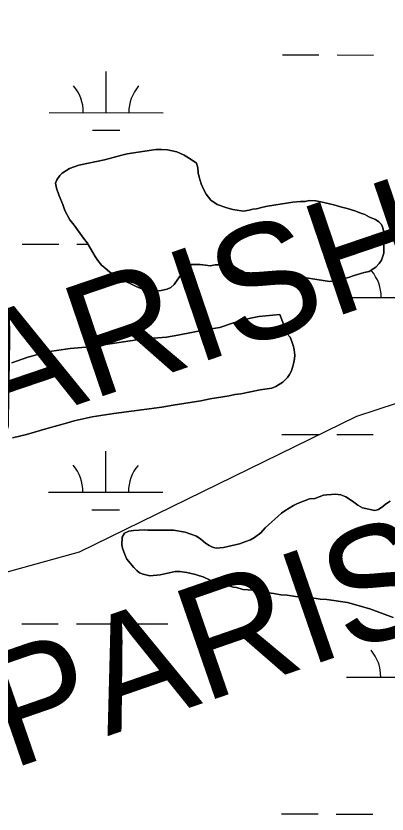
# Model space of a CAD drawing. Extents: x 3148686 to 3186545, y 916144 to 941516.
# Drawn here: x 3167561 to 3167887, y 923458 to 924158 of the extents above; entities that cross this region are included whole.
import ezdxf

# ---------------------------------------------------------------- set-up
doc = ezdxf.new("R2010")
doc.units = 0
for name, color, linetype in [('V-SITE-VEGE', 7, 'Continuous'), ('V-TOPO-BNDY', 7, 'Continuous'), ('V-TOPO-GNAM-IDEN', 7, 'Continuous'), ('V-TOPO-SHOR', 7, 'Continuous'), ('V-WETL-SWMP', 7, 'Continuous')]:
    doc.layers.add(name, color=color, linetype=linetype)

msp = doc.modelspace()

# ---------------------------------------------------------------- linework, layer by layer
at = {"layer": 'V-SITE-VEGE'}
for points in [[(3167884.19, 923957.66), (3167884.53, 923961.31), (3167884.5, 923964.95), (3167884.11, 923968.22), (3167883.35, 923972.22), (3167882.24, 923975.12), (3167879.67, 923977.28), (3167876.74, 923979.44), (3167871.63, 923981.59), (3167867.61, 923983.74), (3167863.96, 923985.16), (3167858.85, 923986.94), (3167851.91, 923989.07), (3167846.08, 923990.48), (3167840.24, 923992.26), (3167828.94, 923995.08), (3167824.56, 923995.77), (3167818.74, 923996.09), (3167815.11, 923995.33), (3167811.1, 923995.3), (3167804.19, 923994.52), (3167782.02, 923991.06), (3167778.02, 923990.3), (3167772.57, 923988.8), (3167769.3, 923988.42), (3167766.03, 923987.66), (3167760.94, 923986.89), (3167751.83, 923988.28), (3167746.36, 923989.69), (3167737.97, 923992.53), (3167732.48, 923996.49), (3167728.43, 924001.56), (3167726.22, 924005.54), (3167723.99, 924010.62), (3167722.13, 924016.43), (3167721.37, 924020.43), (3167720.97, 924024.79), (3167719.85, 924028.79), (3167714.35, 924032.74), (3167708.87, 924035.98), (3167702.66, 924038.84), (3167694.27, 924040.59), (3167689.18, 924040.91), (3167684.08, 924040.87), (3167659, 924037.03), (3167654.27, 924035.91), (3167639.02, 924031.78), (3167616.49, 924027.23), (3167608.51, 924024.26), (3167601.99, 924020.2), (3167599.82, 924018), (3167597.31, 924014.34), (3167596.24, 924011.42), (3167597, 924007.06), (3167599.24, 924000.16), (3167602.57, 923992.55), (3167604.43, 923987.47), (3167608.87, 923979.13), (3167612.55, 923974.43), (3167620.64, 923963.21), (3167623.95, 923958.87), (3167626.9, 923954.16), (3167630.96, 923946.91), (3167633.17, 923943.65), (3167636.48, 923939.31), (3167639.41, 923937.15), (3167643.81, 923933.18), (3167649.66, 923929.59), (3167656.98, 923925.28), (3167661.72, 923923.5), (3167666.84, 923920.63), (3167670.49, 923919.2), (3167681.06, 923917.47), (3167687.25, 923916.79), (3167694.16, 923918.3), (3167697.42, 923919.78), (3167700.31, 923922.35), (3167707.51, 923932.96), (3167709.67, 923935.17), (3167712.92, 923938.1), (3167715.46, 923939.94), (3167723.1, 923940), (3167727.84, 923939.31), (3167731.84, 923938.98), (3167736.2, 923939.74), (3167743.48, 923939.8), (3167751.5, 923939.14), (3167756.98, 923935.54), (3167759.9, 923934.47), (3167765.75, 923931.25), (3167773.79, 923927.67), (3167776.71, 923926.6), (3167781.07, 923927), (3167786.51, 923929.23), (3167789.78, 923930.34), (3167793.05, 923931.1), (3167797.42, 923931.13), (3167802.88, 923930.45), (3167807.26, 923929.39), (3167814.18, 923928.72), (3167836.41, 923925.26)], [(3167836.41, 923925.26), (3167840.77, 923925.65), (3167853.12, 923928.66), (3167858.2, 923930.52), (3167866.92, 923933.14), (3167871.28, 923933.91), (3167873.81, 923935.74), (3167877.07, 923937.59), (3167879.96, 923940.89), (3167882.12, 923943.82), (3167884.26, 923950.02), (3167884.19, 923957.66)], [(3167558.34, 923788.01), (3167570.69, 923791.02), (3167589.58, 923796.63), (3167606.65, 923801.14), (3167612.45, 923803), (3167628.44, 923806.41), (3167647.34, 923809.47), (3167689.52, 923814.9), (3167699.33, 923816.79), (3167723.69, 923820.63), (3167731.68, 923822.15), (3167748.4, 923824.83), (3167753.49, 923825.96), (3167758.58, 923826.73), (3167775.66, 923830.14), (3167785.83, 923831.68), (3167789.46, 923833.16), (3167795.62, 923836.85), (3167799.59, 923840.89), (3167801.39, 923843.45), (3167803.18, 923846.74), (3167804.96, 923852.94), (3167805.65, 923857.31), (3167805.99, 923860.59), (3167805.58, 923865.32), (3167804.83, 923868.23), (3167803.34, 923872.58), (3167801.86, 923876.21), (3167799.29, 923879.1), (3167792.97, 923896.16), (3167774.42, 923894.55), (3167767.15, 923893.04), (3167760.25, 923891.16), (3167751.53, 923888.55), (3167740.28, 923884.82), (3167729.01, 923882.91), (3167703.58, 923877.97), (3167693.4, 923876.44), (3167674.12, 923874.83), (3167667.57, 923874.05), (3167638.13, 923869.45), (3167626.13, 923867.89), (3167609.04, 923866.3), (3167585.04, 923862.84), (3167577.42, 923860.23), (3167571.98, 923858.73), (3167557.82, 923853.89)], [(3167889.58, 923732.67), (3167885.68, 923729.89), (3167883.35, 923727.92), (3167879.45, 923725.14), (3167876.32, 923724.33), (3167865.34, 923726.6), (3167861.4, 923728.92), (3167857.85, 923731.63), (3167853.91, 923734.34), (3167850.76, 923736.28), (3167846.44, 923738.2), (3167841.73, 923738.56), (3167838.21, 923738.53), (3167831.16, 923737.69), (3167823.74, 923734.89), (3167819.04, 923734.46), (3167808.49, 923730.46), (3167804.98, 923728.86), (3167797.18, 923724.1), (3167794.45, 923722.12), (3167780.06, 923709.07), (3167776.18, 923704.73), (3167770.72, 923700.77), (3167767.21, 923698.78), (3167762.13, 923696.78), (3167757.45, 923695.18), (3167743.37, 923691.93), (3167737.1, 923691.49), (3167733.96, 923692.25), (3167730.81, 923693.79), (3167727.66, 923695.73), (3167723.72, 923699.22), (3167719.78, 923701.93), (3167709.96, 923705.38), (3167699.76, 923707.26), (3167677.03, 923707.08), (3167673.89, 923707.44), (3167669.59, 923707.02), (3167664.49, 923706.98), (3167660.58, 923706.16), (3167656.67, 923704.56), (3167654.75, 923701.02), (3167654.41, 923694.36), (3167654.82, 923691.23), (3167656.83, 923685.76), (3167658.81, 923681.85), (3167664.75, 923674.46), (3167667.51, 923671.74), (3167669.88, 923669.8), (3167673.03, 923668.65), (3167678.91, 923667.13), (3167687.92, 923667.98), (3167701.22, 923670.83), (3167705.14, 923670.86), (3167711.41, 923670.13), (3167718.87, 923668.23), (3167722.41, 923667.08), (3167725.55, 923666.32), (3167731.84, 923663.24), (3167737.34, 923661.32), (3167741.66, 923660.18), (3167751.87, 923657.13), (3167755.01, 923656.76), (3167760.51, 923655.24), (3167769.91, 923654.53), (3167776.59, 923653.01), (3167787.57, 923651.53), (3167793.85, 923650.41), (3167799.34, 923650.06), (3167806.79, 923648.94), (3167814.63, 923648.22), (3167820.9, 923647.88), (3167824.83, 923647.13), (3167828.36, 923646.77), (3167834.24, 923646.42), (3167852.28, 923643.82), (3167871.92, 923638.1), (3167892.35, 923630.43)]]:
    msp.add_lwpolyline(points, dxfattribs=at)
at = {"layer": 'V-TOPO-BNDY'}
msp.add_lwpolyline([(3170156.29, 924862.88), (3169477.87, 924465.66), (3168859.75, 924194.89), (3168297.49, 923950.54), (3168271.6, 923941.9), (3168245.71, 923933.26), (3168052.92, 923869.99), (3167860.14, 923806.73), (3167616.81, 923687.92), (3167172.22, 923564.9), (3167136.29, 923554.93), (3167091.99, 923551.97), (3166357.33, 923502.86), (3166157.38, 923519.96), (3165770.91, 923553.29), (3165259.87, 923662.65), (3164600.86, 923797.2)], dxfattribs=at)
at = {"layer": 'V-TOPO-SHOR'}
for points in [[(3167836.41, 923925.26), (3167840.77, 923925.65), (3167853.12, 923928.66), (3167858.2, 923930.52), (3167866.92, 923933.14), (3167871.28, 923933.9), (3167873.81, 923935.74), (3167877.07, 923937.59), (3167879.96, 923940.89), (3167882.12, 923943.82), (3167884.25, 923950.02), (3167884.19, 923957.66), (3167884.53, 923961.31), (3167884.5, 923964.95), (3167884.11, 923968.22), (3167883.35, 923972.22), (3167882.24, 923975.12), (3167879.67, 923977.28), (3167876.74, 923979.44), (3167871.63, 923981.59), (3167867.61, 923983.74), (3167863.96, 923985.16), (3167858.85, 923986.94), (3167851.91, 923989.07), (3167846.08, 923990.48), (3167840.24, 923992.26), (3167828.94, 923995.08), (3167824.56, 923995.77), (3167818.74, 923996.09), (3167815.11, 923995.33), (3167811.1, 923995.3), (3167804.19, 923994.52), (3167782.02, 923991.06), (3167778.02, 923990.3), (3167772.57, 923988.8), (3167769.3, 923988.42), (3167766.03, 923987.66), (3167760.94, 923986.89), (3167751.83, 923988.28), (3167746.36, 923989.69), (3167737.97, 923992.53), (3167732.48, 923996.49), (3167728.43, 924001.56), (3167726.22, 924005.54), (3167723.99, 924010.62), (3167722.13, 924016.43), (3167721.37, 924020.43), (3167720.97, 924024.79), (3167719.85, 924028.79), (3167714.35, 924032.74), (3167708.87, 924035.98), (3167702.66, 924038.84), (3167694.27, 924040.59), (3167689.18, 924040.91), (3167684.08, 924040.87), (3167659, 924037.03), (3167654.27, 924035.91), (3167639.02, 924031.78), (3167616.49, 924027.23), (3167608.51, 924024.26), (3167601.99, 924020.2), (3167599.82, 924018), (3167597.31, 924014.34), (3167596.24, 924011.42), (3167597, 924007.06), (3167599.24, 924000.16), (3167602.57, 923992.55), (3167604.43, 923987.47), (3167608.87, 923979.13), (3167612.55, 923974.43), (3167620.64, 923963.21), (3167623.95, 923958.87), (3167626.9, 923954.16), (3167630.96, 923946.91), (3167633.17, 923943.66), (3167636.48, 923939.31), (3167639.41, 923937.15), (3167643.81, 923933.18), (3167649.66, 923929.59), (3167656.98, 923925.28), (3167661.72, 923923.5), (3167666.84, 923920.63), (3167670.49, 923919.2), (3167681.06, 923917.47), (3167687.25, 923916.79), (3167694.16, 923918.3), (3167697.42, 923919.78), (3167700.31, 923922.35), (3167707.51, 923932.96), (3167709.67, 923935.17), (3167712.92, 923938.1), (3167715.46, 923939.94), (3167723.1, 923940), (3167727.84, 923939.31), (3167731.84, 923938.98), (3167736.2, 923939.74), (3167743.48, 923939.8), (3167751.5, 923939.14), (3167756.98, 923935.54), (3167759.9, 923934.47), (3167765.75, 923931.25)], [(3167765.75, 923931.25), (3167773.79, 923927.67), (3167776.71, 923926.6), (3167781.07, 923927), (3167786.51, 923929.23), (3167789.78, 923930.34), (3167793.05, 923931.1), (3167797.42, 923931.13), (3167802.88, 923930.45), (3167807.26, 923929.39), (3167814.18, 923928.72), (3167836.41, 923925.26)], [(3167792.97, 923896.16), (3167774.42, 923894.55), (3167767.15, 923893.04), (3167760.25, 923891.16), (3167751.53, 923888.55), (3167740.28, 923884.82), (3167729.01, 923882.91), (3167703.58, 923877.97), (3167693.4, 923876.44), (3167674.12, 923874.83), (3167667.57, 923874.05), (3167638.13, 923869.45), (3167626.13, 923867.89), (3167609.04, 923866.3), (3167585.04, 923862.84), (3167577.42, 923860.23), (3167571.97, 923858.73), (3167557.82, 923853.89)], [(3167558.34, 923788.01), (3167570.69, 923791.02), (3167589.58, 923796.63), (3167606.65, 923801.14), (3167612.45, 923803), (3167628.44, 923806.41), (3167647.34, 923809.47), (3167689.52, 923814.9), (3167699.33, 923816.79), (3167723.69, 923820.63), (3167731.68, 923822.15), (3167748.4, 923824.83), (3167753.49, 923825.96), (3167758.58, 923826.73), (3167775.66, 923830.14), (3167785.83, 923831.68), (3167789.46, 923833.16), (3167795.62, 923836.85), (3167799.59, 923840.89), (3167801.39, 923843.45), (3167803.18, 923846.74), (3167804.96, 923852.94), (3167805.65, 923857.31), (3167805.99, 923860.59), (3167805.58, 923865.32), (3167804.83, 923868.23), (3167803.34, 923872.58), (3167801.86, 923876.21), (3167799.29, 923879.1), (3167792.97, 923896.16)], [(3167857.85, 923731.63), (3167853.91, 923734.34), (3167850.76, 923736.28), (3167846.44, 923738.2), (3167841.73, 923738.56), (3167838.21, 923738.53), (3167834.29, 923738.1), (3167831.16, 923737.69), (3167823.74, 923734.89), (3167819.04, 923734.46), (3167808.49, 923730.46), (3167804.98, 923728.86), (3167797.18, 923724.1), (3167794.45, 923722.12), (3167780.06, 923709.07), (3167776.18, 923704.73), (3167770.72, 923700.77), (3167767.21, 923698.78), (3167762.13, 923696.78), (3167757.45, 923695.18), (3167743.37, 923691.93), (3167737.1, 923691.49), (3167733.96, 923692.25), (3167730.81, 923693.79), (3167727.66, 923695.73), (3167723.72, 923699.22), (3167719.78, 923701.93), (3167709.96, 923705.38), (3167699.75, 923707.26), (3167677.03, 923707.08), (3167673.89, 923707.44), (3167669.59, 923707.02), (3167664.49, 923706.98), (3167660.58, 923706.16), (3167656.67, 923704.56), (3167654.75, 923701.02), (3167654.41, 923694.36), (3167654.82, 923691.23), (3167656.83, 923685.76), (3167658.81, 923681.85), (3167664.75, 923674.46), (3167667.51, 923671.74), (3167669.88, 923669.8), (3167673.03, 923668.65), (3167678.91, 923667.13), (3167687.92, 923667.98), (3167701.22, 923670.83), (3167705.14, 923670.86), (3167711.41, 923670.13), (3167718.87, 923668.23), (3167722.41, 923667.08), (3167725.55, 923666.32), (3167731.84, 923663.24), (3167737.34, 923661.32), (3167741.66, 923660.18), (3167751.87, 923657.13), (3167755.01, 923656.76), (3167760.51, 923655.24), (3167769.91, 923654.53), (3167776.59, 923653.01), (3167787.57, 923651.53), (3167793.85, 923650.41), (3167799.34, 923650.06), (3167806.79, 923648.94), (3167814.63, 923648.22), (3167820.9, 923647.88), (3167824.83, 923647.13), (3167828.36, 923646.77), (3167834.24, 923646.42), (3167852.28, 923643.82), (3167871.92, 923638.1), (3167892.35, 923630.43)], [(3167889.58, 923732.67), (3167885.68, 923729.89), (3167883.35, 923727.92), (3167879.45, 923725.14), (3167876.32, 923724.33), (3167865.34, 923726.6), (3167861.4, 923728.92), (3167857.85, 923731.63)]]:
    msp.add_lwpolyline(points, dxfattribs=at)
at = {"layer": 'V-WETL-SWMP'}
for p, q in [((3167795.16, 924123.72), (3167827.16, 924123.69)), ((3167843.16, 924123.67), (3167875.16, 924123.64)), ((3167640.51, 924073.14), (3167640.55, 924109.14)), ((3167590.51, 924073.19), (3167690.51, 924073.09)), ((3167628.5, 924057.72), (3167652.5, 924057.7)), ((3167566.98, 923957.79), (3167598.98, 923957.75)), ((3167614.98, 923957.74), (3167624.66, 923957.73)), ((3167851.78, 923911.06), (3167944.87, 923910.96)), ((3167794.81, 923791.05), (3167826.81, 923791.01)), ((3167842.81, 923791), (3167874.81, 923790.96)), ((3167640.16, 923740.47), (3167640.2, 923776.47)), ((3167590.16, 923740.52), (3167690.16, 923740.41)), ((3167628.15, 923725.05), (3167652.15, 923725.02)), ((3167566.63, 923625.11), (3167598.63, 923625.08)), ((3167614.63, 923625.06), (3167646.63, 923625.03)), ((3167662.63, 923625.01), (3167694.63, 923624.98)), ((3167851.43, 923578.38), (3167951.43, 923578.28)), ((3167794.46, 923458.37), (3167826.46, 923458.34)), ((3167842.46, 923458.32), (3167874.46, 923458.29))]:
    msp.add_line(p, q, dxfattribs=at)
for points in [[(3167773.79, 923927.67), (3167765.75, 923931.24), (3167759.9, 923934.47), (3167756.98, 923935.54), (3167751.5, 923939.14), (3167743.48, 923939.8), (3167736.2, 923939.74), (3167731.84, 923938.98), (3167727.84, 923939.31), (3167723.1, 923940), (3167715.46, 923939.94), (3167712.92, 923938.1), (3167709.67, 923935.17), (3167707.51, 923932.96), (3167700.31, 923922.35), (3167697.42, 923919.78), (3167694.16, 923918.3), (3167687.25, 923916.79), (3167681.06, 923917.47), (3167670.49, 923919.2), (3167666.84, 923920.63), (3167661.72, 923923.5), (3167656.98, 923925.28), (3167649.66, 923929.59), (3167643.81, 923933.19), (3167639.41, 923937.15), (3167636.48, 923939.31), (3167633.17, 923943.66), (3167630.96, 923946.91), (3167626.9, 923954.16), (3167623.95, 923958.87), (3167620.64, 923963.21), (3167612.55, 923974.43), (3167608.87, 923979.13), (3167604.43, 923987.47), (3167602.57, 923992.55), (3167599.24, 924000.16), (3167597, 924007.06), (3167596.24, 924011.42), (3167597.31, 924014.34), (3167599.82, 924018), (3167601.99, 924020.2), (3167608.51, 924024.26), (3167616.49, 924027.23), (3167639.02, 924031.78), (3167654.28, 924035.91), (3167659, 924037.03), (3167684.08, 924040.87), (3167689.18, 924040.91), (3167694.27, 924040.59), (3167702.66, 924038.84), (3167708.87, 924035.98), (3167714.35, 924032.74), (3167719.85, 924028.78), (3167720.97, 924024.79), (3167721.37, 924020.43), (3167722.13, 924016.43), (3167723.99, 924010.62), (3167726.22, 924005.54), (3167728.43, 924001.56), (3167732.48, 923996.49), (3167737.97, 923992.53), (3167746.36, 923989.69), (3167751.83, 923988.28), (3167760.94, 923986.89), (3167766.03, 923987.66), (3167769.3, 923988.41), (3167772.57, 923988.8), (3167778.02, 923990.3), (3167782.02, 923991.06), (3167804.19, 923994.52), (3167811.1, 923995.3), (3167815.11, 923995.33), (3167818.74, 923996.09), (3167824.56, 923995.77), (3167828.94, 923995.08), (3167840.24, 923992.25), (3167846.08, 923990.48), (3167851.91, 923989.07), (3167858.85, 923986.94), (3167863.96, 923985.16), (3167867.61, 923983.74), (3167871.63, 923981.59), (3167876.74, 923979.44), (3167879.67, 923977.28), (3167882.23, 923975.12), (3167883.35, 923972.22), (3167884.11, 923968.22), (3167884.5, 923964.95), (3167884.53, 923961.31), (3167884.19, 923957.66), (3167884.25, 923950.02), (3167882.12, 923943.82), (3167879.96, 923940.89), (3167877.07, 923937.59), (3167873.81, 923935.74), (3167871.28, 923933.9), (3167866.92, 923933.14), (3167858.2, 923930.52), (3167853.12, 923928.66), (3167840.77, 923925.65)], [(3167840.77, 923925.65), (3167836.41, 923925.26), (3167814.18, 923928.72), (3167807.26, 923929.39), (3167802.88, 923930.45), (3167797.42, 923931.13), (3167793.05, 923931.1), (3167789.78, 923930.34), (3167786.51, 923929.23), (3167781.07, 923927), (3167776.71, 923926.6), (3167773.79, 923927.67)], [(3167557.82, 923853.89), (3167571.97, 923858.73), (3167577.42, 923860.23), (3167585.04, 923862.84), (3167609.04, 923866.3), (3167626.13, 923867.9), (3167638.13, 923869.45), (3167667.57, 923874.05), (3167674.12, 923874.83), (3167693.4, 923876.44), (3167703.58, 923877.97), (3167729.01, 923882.91), (3167740.28, 923884.82), (3167751.53, 923888.55), (3167760.25, 923891.16), (3167767.15, 923893.04), (3167774.42, 923894.55), (3167792.96, 923896.16), (3167799.29, 923879.1), (3167801.86, 923876.21), (3167803.34, 923872.58), (3167804.83, 923868.23), (3167805.58, 923865.32), (3167805.99, 923860.59), (3167805.65, 923857.31), (3167804.96, 923852.94), (3167803.19, 923846.74), (3167801.39, 923843.45), (3167799.59, 923840.89), (3167795.62, 923836.85), (3167789.46, 923833.16), (3167785.83, 923831.68), (3167775.66, 923830.14), (3167758.58, 923826.73), (3167753.49, 923825.96), (3167748.4, 923824.83), (3167731.68, 923822.15), (3167723.69, 923820.63), (3167699.33, 923816.8), (3167689.52, 923814.9), (3167647.34, 923809.47), (3167628.44, 923806.4), (3167612.45, 923803), (3167606.65, 923801.14), (3167589.58, 923796.63), (3167570.69, 923791.02), (3167558.34, 923788.01)], [(3167892.35, 923630.43), (3167871.92, 923638.1), (3167852.28, 923643.82), (3167834.24, 923646.42), (3167828.36, 923646.77), (3167824.83, 923647.13), (3167820.9, 923647.88), (3167814.63, 923648.22), (3167806.79, 923648.94), (3167799.34, 923650.06), (3167793.85, 923650.41), (3167787.57, 923651.53), (3167776.59, 923653.01), (3167769.92, 923654.53), (3167760.51, 923655.24), (3167755.01, 923656.76), (3167751.87, 923657.13), (3167741.66, 923660.18), (3167737.34, 923661.32), (3167731.84, 923663.24), (3167725.55, 923666.32), (3167722.41, 923667.08), (3167718.87, 923668.23), (3167711.41, 923670.13), (3167705.14, 923670.86), (3167701.22, 923670.83), (3167687.92, 923667.98), (3167678.91, 923667.13), (3167673.03, 923668.65), (3167669.88, 923669.8), (3167667.52, 923671.74), (3167664.75, 923674.46), (3167658.82, 923681.85), (3167656.83, 923685.76), (3167654.82, 923691.23), (3167654.41, 923694.36), (3167654.74, 923701.02), (3167656.68, 923704.56), (3167660.58, 923706.16), (3167664.49, 923706.98), (3167669.59, 923707.02), (3167673.89, 923707.44), (3167677.03, 923707.08), (3167699.75, 923707.26), (3167709.96, 923705.38), (3167719.78, 923701.93), (3167723.72, 923699.22), (3167727.66, 923695.72), (3167730.81, 923693.79), (3167733.96, 923692.25), (3167737.1, 923691.49), (3167743.37, 923691.93), (3167757.45, 923695.18), (3167762.13, 923696.78), (3167767.21, 923698.78), (3167770.72, 923700.77), (3167776.18, 923704.73), (3167780.06, 923709.07), (3167794.45, 923722.12), (3167797.18, 923724.1), (3167804.98, 923728.86), (3167808.49, 923730.46), (3167819.04, 923734.46), (3167823.74, 923734.89), (3167831.16, 923737.69), (3167834.29, 923738.11), (3167838.21, 923738.53), (3167841.73, 923738.56), (3167846.44, 923738.2), (3167850.76, 923736.28), (3167853.91, 923734.34), (3167857.85, 923731.63)], [(3167857.85, 923731.63), (3167861.4, 923728.92), (3167865.34, 923726.6), (3167876.32, 923724.33), (3167879.45, 923725.14), (3167883.35, 923727.92), (3167885.68, 923729.89), (3167889.58, 923732.67)]]:
    msp.add_lwpolyline(points, dxfattribs=at)
for centre, start, end in [((3167585.27, 924073.68), 359.16781, 40.71147), ((3167695.76, 924073.56), 139.1678, 180.71146), ((3167846.54, 923911.54), 359.16781, 40.71147), ((3167584.92, 923741), 359.16781, 40.71147), ((3167695.41, 923740.88), 139.1678, 180.71146), ((3167846.19, 923578.86), 359.16781, 40.71147)]:
    msp.add_arc(centre, 35.25, start, end, dxfattribs=at)

# ---------------------------------------------------------------- texts
at = {"layer": 'V-TOPO-GNAM-IDEN'}
for rotation, p in [(18.76753, (3167458.25, 923763.65)), (19.08472, (3167557.26, 923497.26))]:
    msp.add_text('PARISH', height=100, rotation=rotation, dxfattribs=at).set_placement(p)

doc.saveas('drawing.dxf')
